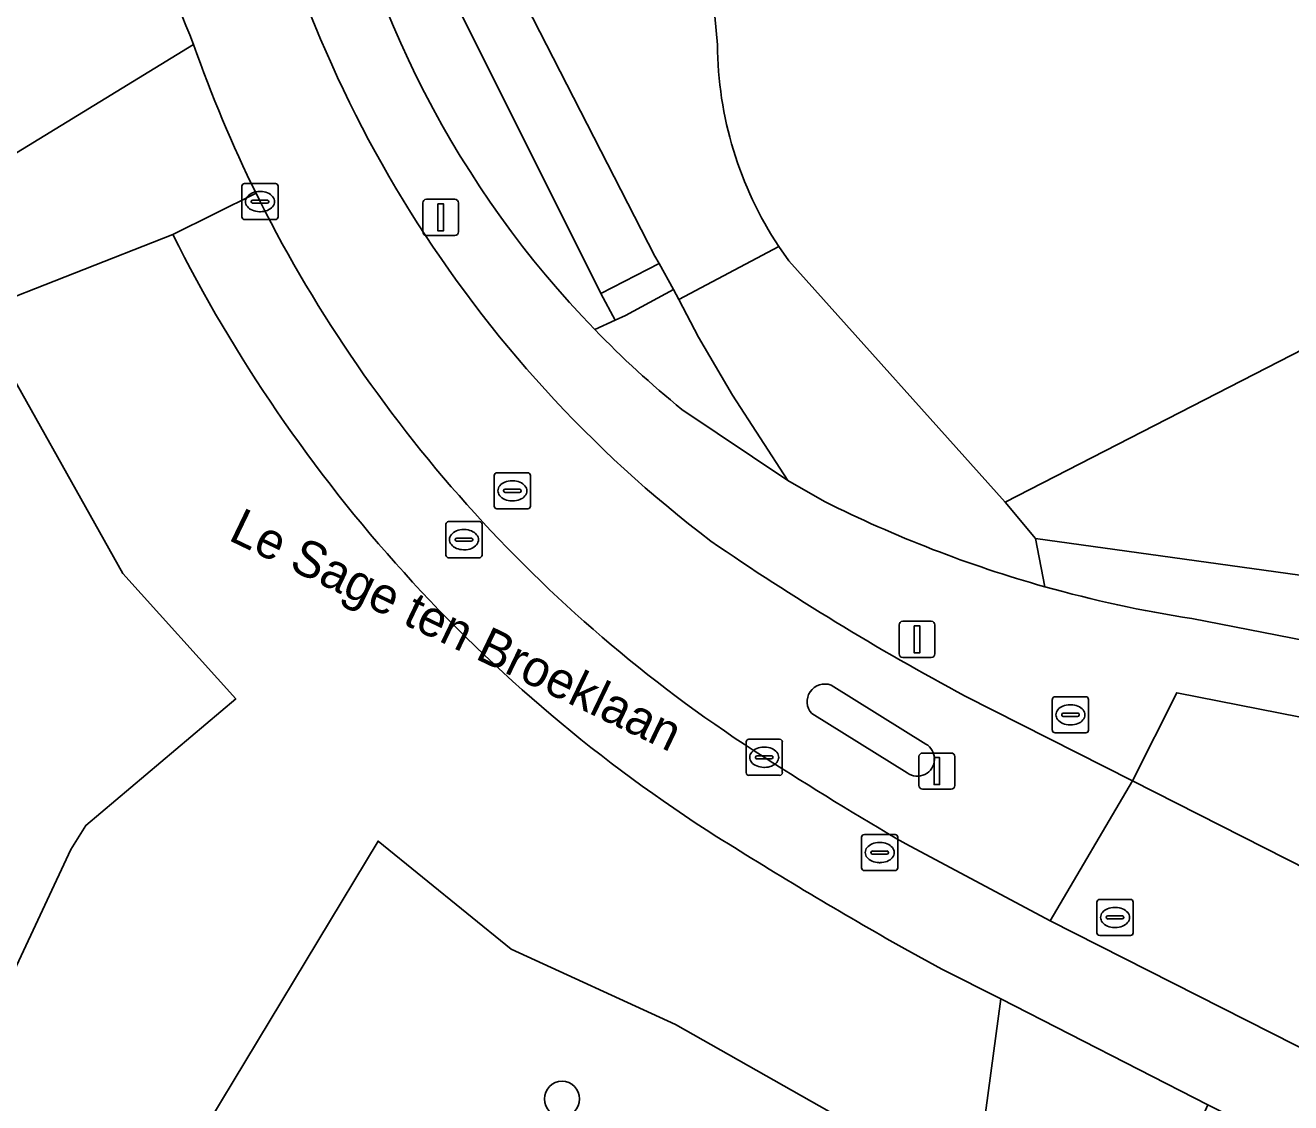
# Model space of a CAD drawing. Extents: x 161402 to 161933, y 381647 to 382315.
# Drawn here: x 161753.62 to 161788.66, y 381949.02 to 381978.86 of the extents above; entities that cross this region are included whole.
import ezdxf

# ---------------------------------------------------------------- set-up
doc = ezdxf.new("R2010")
doc.units = 0
for name, color, linetype in [('IMGEO_Afsluitpaal', 7, 'Continuous'), ('IMGEO_Boom', 7, 'Continuous'), ('IMGEO_Erf', 7, 'Continuous'), ('IMGEO_Groenvoorziening', 7, 'Continuous'), ('IMGEO_Kolk', 7, 'Continuous'), ('IMGEO_Lichtmast', 7, 'Continuous'), ('IMGEO_Openbare_ruimte_label', 7, 'Continuous'), ('IMGEO_Pand', 7, 'Continuous'), ('IMGEO_Rijbaan_lokaal_open', 7, 'Continuous'), ('IMGEO_Rioolput', 7, 'Continuous'), ('IMGEO_Verkeerseiland_open', 7, 'Continuous'), ('IMGEO_Voetpad_op_trap', 7, 'Continuous'), ('IMGEO_Voetpad_open', 7, 'Continuous')]:
    doc.layers.add(name, color=color, linetype=linetype)

msp = doc.modelspace()

# ---------------------------------------------------------------- linework, layer by layer
at = {"layer": 'IMGEO_Afsluitpaal'}
for p, q in [((161778.368, 381957.807), (161778.368, 381958.607)), ((161778.368, 381958.607), (161778.368, 381957.807)), ((161778.468, 381958.707), (161779.258, 381958.707)), ((161779.258, 381958.707), (161778.468, 381958.707)), ((161779.358, 381958.607), (161779.358, 381957.807)), ((161779.358, 381957.807), (161779.358, 381958.607)), ((161779.258, 381957.707), (161778.468, 381957.707)), ((161778.468, 381957.707), (161779.258, 381957.707))]:
    msp.add_line(p, q, dxfattribs=at)
msp.add_lwpolyline([(161778.788, 381958.582), (161778.938, 381958.582), (161778.938, 381957.832), (161778.788, 381957.832), (161778.788, 381958.582)], dxfattribs=at)
for centre, start, end in [((161778.468, 381958.607), 90, 180), ((161778.468, 381958.607), 90, 180), ((161779.258, 381958.607), 0, 90), ((161779.258, 381958.607), 360, 90), ((161778.468, 381957.807), 180, 270), ((161778.468, 381957.807), 180, 270), ((161779.258, 381957.807), 270, 0), ((161779.258, 381957.807), 270, 0)]:
    msp.add_arc(centre, 0.1, start, end, dxfattribs=at)
at = {"layer": 'IMGEO_Boom'}
msp.add_circle((161768.484, 381949.129), 0.489, dxfattribs=at)
at = {"layer": 'IMGEO_Erf'}
for points in [[(161773.703, 382076.916), (161762.821, 381997.456), (161761.87, 381990.395), (161771.057, 381972.467), (161771.173, 381972.261), (161771.575, 381971.547), (161771.72, 381971.27), (161774.483, 381972.736)], [(161772.785, 381978.319), (161772.541, 381981.009), (161765.944, 381993.952), (161775.334, 381998.777), (161776.531, 381996.448), (161778.17, 381997.911), (161777.382, 381998.782), (161777.752, 381999.117), (161785.669, 381990.368), (161785.621, 381990.324), (161786.795, 381987.989), (161788.334, 381988.775), (161795.171, 381975.426), (161794.738, 381975.207), (161794.625, 381975.432), (161790.711, 381973.405), (161791.79, 381971.32), (161780.758, 381965.653), (161781.596, 381964.647), (161815.795, 381959.903)]]:
    msp.add_lwpolyline(points, dxfattribs=at)
msp.add_arc((161783.09, 381978.403), 10.305, 180.4694, 213.3636, dxfattribs=at)
at = {"layer": 'IMGEO_Groenvoorziening'}
for points in [[(161756.039, 381995.697), (161756.622, 381999.921), (161755.702, 382000.039), (161755.845, 382001.24), (161756.786, 382001.123), (161757.438, 382005.955), (161752.007, 382011.44), (161749.264, 381999.612), (161742.845, 382001.573), (161740.844, 381999.927), (161740.748, 381996.108), (161746.467, 381993.537), (161748.45, 381991.402), (161747.827, 381985.564), (161748.917, 381980.449), (161750.906, 381973.96), (161750.941, 381973.847), (161758.283, 381978.333)], [(161769.391, 381970.434), (161769.954, 381970.692), (161769.557, 381971.429), (161762.759, 381985.056)], [(161757.71, 381973.064), (161752.256, 381970.922), (161752.331, 381970.789), (161752.352, 381970.751), (161756.323, 381963.676), (161759.452, 381960.205), (161755.303, 381956.704), (161754.882, 381956.037), (161751.868, 381949.589), (161757.507, 381944.274), (161758.386, 381947.963), (161763.392, 381956.267), (161767.079, 381953.278), (161771.629, 381951.189), (161779.856, 381946.528), (161779.9, 381946.775), (161780.082, 381947.784), (161780.63, 381951.898), (161779.002, 381952.721), (161777.972, 381953.284)], [(161774.762, 381972.334), (161774.483, 381972.736), (161771.72, 381971.27), (161772.267, 381970.223), (161773.207, 381968.615), (161774.733, 381966.256), (161775.753, 381965.675)], [(161781.851, 381963.314), (161781.596, 381964.647), (161780.758, 381965.653), (161774.762, 381972.334)], [(161743.944, 381964.554), (161744.444, 381955.206), (161744.458, 381952.316), (161749.618, 381951.709), (161751.868, 381949.589), (161754.882, 381956.037), (161755.303, 381956.704), (161759.452, 381960.205), (161756.323, 381963.676), (161752.352, 381970.751), (161752.331, 381970.789)], [(161781.596, 381964.647), (161781.851, 381963.314)], [(161785.921, 381962.429), (161793.007, 381961.051), (161793.08, 381961.474), (161794.464, 381961.223), (161794.405, 381960.779), (161811.468, 381957.46), (161815.783, 381956.589), (161816.367, 381959.82), (161815.795, 381959.903), (161781.596, 381964.647)], [(161811.053, 381955.38), (161796.895, 381958.043), (161796.644, 381956.673), (161796.395, 381956.022), (161796.806, 381955.759), (161795.715, 381953.673), (161793.688, 381954.764), (161794.855, 381956.97), (161795.166, 381958.474), (161785.503, 381960.377), (161784.276, 381957.939), (161791.589, 381954.222), (161796.605, 381951.684), (161798.03, 381950.977)]]:
    msp.add_lwpolyline(points, dxfattribs=at)
msp.add_lwpolyline([(161757.507, 381944.274), (161764.668, 381937.525), (161763.83, 381931.916), (161776.84, 381929.749), (161779.856, 381946.528), (161771.629, 381951.189), (161767.079, 381953.278), (161763.392, 381956.267), (161758.386, 381947.963)], close=True, dxfattribs=at)
for centre, radius, start, end in [((161792.794, 381992.538), 37.32, 188.5628, 202.372), ((161789.276, 381989.692), 27.681, 190.5129, 224.0822), ((161795.355, 381991.934), 42.11, 206.6225, 237.5732), ((161791.159, 381996.411), 34.382, 243.3779, 254.2916), ((161791.21, 381996.552), 34.53, 254.2746, 261.19), ((161843.415, 382068.685), 132.666, 237.82774, 240.44275)]:
    msp.add_arc(centre, radius, start, end, dxfattribs=at)
at = {"layer": 'IMGEO_Kolk'}
for p, q in [((161759.622, 381973.553), (161759.622, 381974.405)), ((161759.697, 381974.479), (161760.549, 381974.479)), ((161760.11, 381974.259), (161760.135, 381974.259)), ((161760.623, 381974.405), (161760.623, 381973.553)), ((161759.881, 381973.973), (161759.881, 381973.985)), ((161760.319, 381973.936), (161759.921, 381973.936)), ((161759.924, 381974.022), (161760.322, 381974.022)), ((161760.365, 381973.985), (161760.365, 381973.973)), ((161760.549, 381973.479), (161759.697, 381973.479)), ((161760.133, 381973.699), (161760.108, 381973.699)), ((161773.658, 381959.09), (161774.51, 381959.09)), ((161773.583, 381958.164), (161773.583, 381959.016)), ((161774.071, 381958.87), (161774.096, 381958.87)), ((161774.584, 381959.016), (161774.584, 381958.164)), ((161773.842, 381958.584), (161773.842, 381958.596)), ((161774.28, 381958.547), (161773.882, 381958.547)), ((161773.885, 381958.633), (161774.283, 381958.633)), ((161774.326, 381958.596), (161774.326, 381958.584)), ((161774.51, 381958.09), (161773.658, 381958.09)), ((161774.094, 381958.31), (161774.069, 381958.31))]:
    msp.add_line(p, q, dxfattribs=at)
for points in [[(161759.622, 381973.553), (161759.622, 381974.405)], [(161759.697, 381974.479), (161760.549, 381974.479)], [(161760.623, 381974.405), (161760.623, 381973.553)], [(161760.549, 381973.479), (161759.697, 381973.479)], [(161773.658, 381959.09), (161774.51, 381959.09)], [(161773.583, 381958.164), (161773.583, 381959.016)], [(161774.584, 381959.016), (161774.584, 381958.164)], [(161774.51, 381958.09), (161773.658, 381958.09)]]:
    msp.add_lwpolyline(points, dxfattribs=at)
for centre, radius, start, end in [((161759.699, 381974.403), 0.0765, 91.552, 178.448), ((161759.699, 381974.403), 0.0765, 91.552, 178.448), ((161760.547, 381974.403), 0.0765, 1.552, 88.448), ((161760.547, 381974.403), 0.0765, 1.552, 88.448), ((161759.921, 381973.982), 0.0403, 85.8775, 175.7526), ((161759.918, 381973.972), 0.0366, 178.938, 274.7102), ((161760.322, 381973.979), 0.043, 264.8664, 352.4533), ((161760.326, 381973.984), 0.0386, 1.7309, 96.639), ((161759.699, 381973.555), 0.0765, 181.552, 268.448), ((161759.699, 381973.555), 0.0765, 181.552, 268.448), ((161760.547, 381973.555), 0.0765, 271.552, 358.448), ((161760.547, 381973.555), 0.0765, 271.552, 358.448), ((161773.66, 381959.014), 0.0765, 91.552, 178.448), ((161773.66, 381959.014), 0.0765, 91.552, 178.448), ((161774.508, 381959.014), 0.0765, 1.552, 88.448), ((161774.508, 381959.014), 0.0765, 1.552, 88.448), ((161773.882, 381958.593), 0.0403, 85.8775, 175.7526), ((161773.879, 381958.583), 0.0366, 178.938, 274.7102), ((161774.283, 381958.59), 0.043, 264.8664, 352.4533), ((161774.287, 381958.595), 0.0386, 1.7309, 96.639), ((161773.66, 381958.166), 0.0765, 181.552, 268.448), ((161773.66, 381958.166), 0.0765, 181.552, 268.448), ((161774.508, 381958.166), 0.0765, 271.552, 358.448), ((161774.508, 381958.166), 0.0765, 271.552, 358.448)]:
    msp.add_arc(centre, radius, start, end, dxfattribs=at)
for centre, major_axis, ratio, start_param, end_param in [((161760.109, 381973.979), (-0.387, 0.002), 0.722429, 4.712389, 7.853982), ((161760.134, 381973.979), (-0.39, 0.002), 0.717154, 1.570796, 4.712389), ((161774.07, 381958.59), (-0.387, 0.002), 0.722429, 4.712389, 7.853982), ((161774.095, 381958.59), (-0.39, 0.002), 0.717154, 1.570796, 4.712389)]:
    msp.add_ellipse(centre, major_axis=major_axis, ratio=ratio, start_param=start_param, end_param=end_param, dxfattribs=at)
at = {"layer": 'IMGEO_Lichtmast'}
for p, q in [((161764.629, 381973.142), (161764.629, 381973.942)), ((161764.629, 381973.942), (161764.629, 381973.142)), ((161764.729, 381974.042), (161765.519, 381974.042)), ((161765.519, 381974.042), (161764.729, 381974.042)), ((161765.619, 381973.942), (161765.619, 381973.142)), ((161765.619, 381973.142), (161765.619, 381973.942)), ((161765.519, 381973.042), (161764.729, 381973.042)), ((161764.729, 381973.042), (161765.519, 381973.042)), ((161777.818, 381961.455), (161777.818, 381962.255)), ((161777.818, 381962.255), (161777.818, 381961.455)), ((161777.918, 381962.355), (161778.708, 381962.355)), ((161778.708, 381962.355), (161777.918, 381962.355)), ((161778.808, 381962.255), (161778.808, 381961.455)), ((161778.808, 381961.455), (161778.808, 381962.255)), ((161778.708, 381961.355), (161777.918, 381961.355)), ((161777.918, 381961.355), (161778.708, 381961.355))]:
    msp.add_line(p, q, dxfattribs=at)
for points in [[(161765.049, 381973.917), (161765.199, 381973.917), (161765.199, 381973.167), (161765.049, 381973.167), (161765.049, 381973.917)], [(161778.238, 381962.23), (161778.388, 381962.23), (161778.388, 381961.48), (161778.238, 381961.48), (161778.238, 381962.23)]]:
    msp.add_lwpolyline(points, dxfattribs=at)
for centre, start, end in [((161764.729, 381973.942), 90, 180), ((161764.729, 381973.942), 90, 180), ((161765.519, 381973.942), 0, 90), ((161765.519, 381973.942), 360, 90), ((161764.729, 381973.142), 180, 270), ((161764.729, 381973.142), 180, 270), ((161765.519, 381973.142), 270, 0), ((161765.519, 381973.142), 270, 0), ((161777.918, 381962.255), 90, 180), ((161777.918, 381962.255), 90, 180), ((161778.708, 381962.255), 0, 90), ((161778.708, 381962.255), 360, 90), ((161777.918, 381961.455), 180, 270), ((161777.918, 381961.455), 180, 270), ((161778.708, 381961.455), 270, 0), ((161778.708, 381961.455), 270, 0)]:
    msp.add_arc(centre, 0.1, start, end, dxfattribs=at)
at = {"layer": 'IMGEO_Pand'}
for points in [[(161788.334, 381988.775), (161786.795, 381987.989), (161785.621, 381990.324), (161785.669, 381990.368), (161777.752, 381999.117), (161777.382, 381998.782), (161778.17, 381997.911), (161776.531, 381996.448), (161775.334, 381998.777), (161765.944, 381993.952), (161772.541, 381981.009), (161772.785, 381978.319)], [(161774.483, 381972.736), (161774.762, 381972.334), (161780.758, 381965.653), (161791.79, 381971.32), (161790.711, 381973.405), (161794.625, 381975.432), (161794.738, 381975.207), (161795.171, 381975.426), (161788.334, 381988.775)]]:
    msp.add_lwpolyline(points, dxfattribs=at)
msp.add_arc((161783.09, 381978.403), 10.305, 180.4694, 213.3636, dxfattribs=at)
at = {"layer": 'IMGEO_Rijbaan_lokaal_open'}
for points in [[(161758.283, 381978.333), (161750.941, 381973.847), (161752.256, 381970.922), (161757.71, 381973.064), (161760.012, 381974.208)], [(161760.012, 381974.208), (161760.123, 381973.979)], [(161775.934, 381960.587), (161778.553, 381958.957)], [(161778.004, 381956.188), (161782, 381954.061), (161784.276, 381957.939), (161779.65, 381960.282)], [(161778.043, 381958.155), (161775.399, 381959.798)], [(161798.03, 381950.977), (161796.605, 381951.684), (161791.589, 381954.222), (161784.276, 381957.939), (161782, 381954.061), (161790.834, 381949.58), (161795.097, 381947.398)]]:
    msp.add_lwpolyline(points, dxfattribs=at)
msp.add_lwpolyline([(161786.367, 381948.968), (161780.63, 381951.898), (161780.082, 381947.784), (161784.762, 381945.37)], close=True, dxfattribs=at)
for centre, radius, start, end in [((161792.794, 381992.538), 37.32, 188.5628, 202.372), ((161793.302, 381991.816), 34.211, 191.2156, 232.7772), ((161793.148, 381990.522), 36.934, 199.2697, 206.2124), ((161793.148, 381990.522), 36.934, 199.2697, 206.2124), ((161795.206, 381991.779), 39.34, 206.902, 237.527), ((161815.18, 382026.51), 75.156, 235.49647, 241.78732), ((161775.76, 381960.129), 0.49, 69.1263, 222.5934), ((161778.322, 381958.541), 0.476, 234.1737, 60.9209), ((161832.939, 382050.241), 108.921, 237.29263, 239.71117)]:
    msp.add_arc(centre, radius, start, end, dxfattribs=at)
at = {"layer": 'IMGEO_Rioolput'}
for p, q in [((161766.684, 381966.469), (161767.536, 381966.469)), ((161766.609, 381965.543), (161766.609, 381966.395)), ((161767.097, 381966.249), (161767.122, 381966.249)), ((161767.61, 381966.395), (161767.61, 381965.543)), ((161766.868, 381965.963), (161766.868, 381965.975)), ((161767.306, 381965.926), (161766.908, 381965.926)), ((161766.911, 381966.012), (161767.309, 381966.012)), ((161767.352, 381965.975), (161767.352, 381965.963)), ((161767.536, 381965.469), (161766.684, 381965.469)), ((161767.12, 381965.689), (161767.095, 381965.689)), ((161765.269, 381964.19), (161765.269, 381965.042)), ((161765.344, 381965.116), (161766.196, 381965.116)), ((161766.27, 381965.042), (161766.27, 381964.19)), ((161765.757, 381964.896), (161765.782, 381964.896)), ((161765.528, 381964.61), (161765.528, 381964.622)), ((161765.966, 381964.573), (161765.568, 381964.573)), ((161765.571, 381964.659), (161765.969, 381964.659)), ((161765.78, 381964.336), (161765.755, 381964.336)), ((161766.012, 381964.622), (161766.012, 381964.61)), ((161766.196, 381964.116), (161765.344, 381964.116)), ((161782.06, 381959.34), (161782.06, 381960.192)), ((161782.135, 381960.266), (161782.987, 381960.266)), ((161783.061, 381960.192), (161783.061, 381959.34)), ((161782.319, 381959.76), (161782.319, 381959.772)), ((161782.362, 381959.809), (161782.76, 381959.809)), ((161782.548, 381960.046), (161782.573, 381960.046)), ((161782.803, 381959.772), (161782.803, 381959.76)), ((161782.757, 381959.723), (161782.359, 381959.723)), ((161782.571, 381959.486), (161782.546, 381959.486)), ((161782.987, 381959.266), (161782.135, 381959.266)), ((161776.78, 381955.525), (161776.78, 381956.377)), ((161776.855, 381956.451), (161777.707, 381956.451)), ((161777.781, 381956.377), (161777.781, 381955.525)), ((161777.039, 381955.945), (161777.039, 381955.957)), ((161777.082, 381955.994), (161777.48, 381955.994)), ((161777.268, 381956.231), (161777.293, 381956.231)), ((161777.523, 381955.957), (161777.523, 381955.945)), ((161777.477, 381955.908), (161777.079, 381955.908)), ((161777.291, 381955.671), (161777.266, 381955.671)), ((161777.707, 381955.451), (161776.855, 381955.451)), ((161783.296, 381953.728), (161783.296, 381954.58)), ((161783.371, 381954.654), (161784.223, 381954.654)), ((161784.297, 381954.58), (161784.297, 381953.728)), ((161783.598, 381954.197), (161783.996, 381954.197)), ((161783.784, 381954.434), (161783.809, 381954.434)), ((161783.555, 381954.148), (161783.555, 381954.16)), ((161783.993, 381954.111), (161783.595, 381954.111)), ((161783.807, 381953.874), (161783.782, 381953.874)), ((161784.039, 381954.16), (161784.039, 381954.148)), ((161784.223, 381953.654), (161783.371, 381953.654))]:
    msp.add_line(p, q, dxfattribs=at)
for points in [[(161766.684, 381966.469), (161767.536, 381966.469)], [(161766.609, 381965.543), (161766.609, 381966.395)], [(161767.61, 381966.395), (161767.61, 381965.543)], [(161767.536, 381965.469), (161766.684, 381965.469)], [(161765.269, 381964.19), (161765.269, 381965.042)], [(161765.344, 381965.116), (161766.196, 381965.116)], [(161766.27, 381965.042), (161766.27, 381964.19)], [(161766.196, 381964.116), (161765.344, 381964.116)], [(161782.06, 381959.34), (161782.06, 381960.192)], [(161782.135, 381960.266), (161782.987, 381960.266)], [(161783.061, 381960.192), (161783.061, 381959.34)], [(161782.987, 381959.266), (161782.135, 381959.266)], [(161776.78, 381955.525), (161776.78, 381956.377)], [(161776.855, 381956.451), (161777.707, 381956.451)], [(161777.781, 381956.377), (161777.781, 381955.525)], [(161777.707, 381955.451), (161776.855, 381955.451)], [(161783.296, 381953.728), (161783.296, 381954.58)], [(161783.371, 381954.654), (161784.223, 381954.654)], [(161784.297, 381954.58), (161784.297, 381953.728)], [(161784.223, 381953.654), (161783.371, 381953.654)]]:
    msp.add_lwpolyline(points, dxfattribs=at)
for centre, radius, start, end in [((161766.686, 381966.393), 0.0765, 91.552, 178.448), ((161766.686, 381966.393), 0.0765, 91.552, 178.448), ((161767.534, 381966.393), 0.0765, 1.552, 88.448), ((161767.534, 381966.393), 0.0765, 1.552, 88.448), ((161766.908, 381965.972), 0.0403, 85.8775, 175.7526), ((161766.905, 381965.962), 0.0366, 178.938, 274.7102), ((161767.309, 381965.969), 0.043, 264.8664, 352.4533), ((161767.313, 381965.974), 0.0386, 1.7309, 96.639), ((161766.686, 381965.545), 0.0765, 181.552, 268.448), ((161766.686, 381965.545), 0.0765, 181.552, 268.448), ((161767.534, 381965.545), 0.0765, 271.552, 358.448), ((161767.534, 381965.545), 0.0765, 271.552, 358.448), ((161765.346, 381965.04), 0.0765, 91.552, 178.448), ((161765.346, 381965.04), 0.0765, 91.552, 178.448), ((161766.194, 381965.04), 0.0765, 1.552, 88.448), ((161766.194, 381965.04), 0.0765, 1.552, 88.448), ((161765.568, 381964.619), 0.0403, 85.8775, 175.7526), ((161765.565, 381964.609), 0.0366, 178.938, 274.7102), ((161765.969, 381964.616), 0.043, 264.8664, 352.4533), ((161765.973, 381964.621), 0.0386, 1.7309, 96.639), ((161765.346, 381964.192), 0.0765, 181.552, 268.448), ((161765.346, 381964.192), 0.0765, 181.552, 268.448), ((161766.194, 381964.192), 0.0765, 271.552, 358.448), ((161766.194, 381964.192), 0.0765, 271.552, 358.448), ((161782.137, 381960.19), 0.0765, 91.552, 178.448), ((161782.137, 381960.19), 0.0765, 91.552, 178.448), ((161782.985, 381960.19), 0.0765, 1.552, 88.448), ((161782.985, 381960.19), 0.0765, 1.552, 88.448), ((161782.359, 381959.769), 0.0403, 85.8775, 175.7526), ((161782.764, 381959.771), 0.0386, 1.7309, 96.639), ((161782.356, 381959.759), 0.0366, 178.938, 274.7102), ((161782.76, 381959.766), 0.043, 264.8664, 352.4533), ((161782.137, 381959.342), 0.0765, 181.552, 268.448), ((161782.137, 381959.342), 0.0765, 181.552, 268.448), ((161782.985, 381959.342), 0.0765, 271.552, 358.448), ((161782.985, 381959.342), 0.0765, 271.552, 358.448), ((161776.857, 381956.375), 0.0765, 91.552, 178.448), ((161776.857, 381956.375), 0.0765, 91.552, 178.448), ((161777.705, 381956.375), 0.0765, 1.552, 88.448), ((161777.705, 381956.375), 0.0765, 1.552, 88.448), ((161777.079, 381955.954), 0.0403, 85.8775, 175.7526), ((161777.076, 381955.944), 0.0366, 178.938, 274.7102), ((161777.48, 381955.951), 0.043, 264.8664, 352.4533), ((161777.484, 381955.956), 0.0386, 1.7309, 96.639), ((161776.857, 381955.527), 0.0765, 181.552, 268.448), ((161776.857, 381955.527), 0.0765, 181.552, 268.448), ((161777.705, 381955.527), 0.0765, 271.552, 358.448), ((161777.705, 381955.527), 0.0765, 271.552, 358.448), ((161783.373, 381954.578), 0.0765, 91.552, 178.448), ((161783.373, 381954.578), 0.0765, 91.552, 178.448), ((161784.221, 381954.578), 0.0765, 1.552, 88.448), ((161784.221, 381954.578), 0.0765, 1.552, 88.448), ((161783.595, 381954.157), 0.0403, 85.8775, 175.7526), ((161784, 381954.159), 0.0386, 1.7309, 96.639), ((161783.592, 381954.147), 0.0366, 178.938, 274.7102), ((161783.996, 381954.154), 0.043, 264.8664, 352.4533), ((161783.373, 381953.73), 0.0765, 181.552, 268.448), ((161783.373, 381953.73), 0.0765, 181.552, 268.448), ((161784.221, 381953.73), 0.0765, 271.552, 358.448), ((161784.221, 381953.73), 0.0765, 271.552, 358.448)]:
    msp.add_arc(centre, radius, start, end, dxfattribs=at)
for centre, major_axis, ratio, start_param, end_param in [((161767.096, 381965.969), (-0.387, 0.002), 0.722429, 4.712389, 7.853982), ((161767.121, 381965.969), (-0.39, 0.002), 0.717154, 1.570796, 4.712389), ((161765.756, 381964.616), (-0.387, 0.002), 0.722429, 4.712389, 7.853982), ((161765.781, 381964.616), (-0.39, 0.002), 0.717154, 1.570796, 4.712389), ((161782.547, 381959.766), (-0.387, 0.002), 0.722429, 4.712389, 7.853982), ((161782.572, 381959.766), (-0.39, 0.002), 0.717154, 1.570796, 4.712389), ((161777.267, 381955.951), (-0.387, 0.002), 0.722429, 4.712389, 7.853982), ((161777.292, 381955.951), (-0.39, 0.002), 0.717154, 1.570796, 4.712389), ((161783.783, 381954.154), (-0.387, 0.002), 0.722429, 4.712389, 7.853982), ((161783.808, 381954.154), (-0.39, 0.002), 0.717154, 1.570796, 4.712389)]:
    msp.add_ellipse(centre, major_axis=major_axis, ratio=ratio, start_param=start_param, end_param=end_param, dxfattribs=at)
at = {"layer": 'IMGEO_Verkeerseiland_open'}
for points in [[(161778.553, 381958.957), (161775.934, 381960.587)], [(161775.399, 381959.798), (161778.043, 381958.155)]]:
    msp.add_lwpolyline(points, dxfattribs=at)
for centre, radius, start, end in [((161775.76, 381960.129), 0.49, 69.1263, 222.5934), ((161778.322, 381958.541), 0.476, 234.1737, 60.9209)]:
    msp.add_arc(centre, radius, start, end, dxfattribs=at)
at = {"layer": 'IMGEO_Voetpad_op_trap'}
msp.add_lwpolyline([(161771.575, 381971.547), (161771.173, 381972.261), (161769.557, 381971.429), (161769.954, 381970.692), (161770.24, 381970.824)], close=True, dxfattribs=at)
at = {"layer": 'IMGEO_Voetpad_open'}
for points in [[(161762.059, 381984.641), (161762.759, 381985.056), (161769.557, 381971.429), (161771.173, 381972.261), (161771.057, 381972.467), (161761.87, 381990.395)], [(161760.123, 381973.979), (161760.012, 381974.208), (161757.71, 381973.064)], [(161772.267, 381970.223), (161771.72, 381971.27), (161771.575, 381971.547), (161770.24, 381970.824), (161769.954, 381970.692), (161769.391, 381970.434)], [(161771.801, 381968.224), (161774.733, 381966.256), (161773.207, 381968.615), (161772.267, 381970.223)], [(161775.753, 381965.675), (161774.733, 381966.256), (161771.801, 381968.224)], [(161816.977, 381956.412), (161815.783, 381956.589), (161811.468, 381957.46), (161794.405, 381960.779), (161794.464, 381961.223), (161793.08, 381961.474), (161793.007, 381961.051), (161785.921, 381962.429)], [(161779.65, 381960.282), (161784.276, 381957.939), (161785.503, 381960.377), (161795.166, 381958.474), (161794.855, 381956.97), (161793.688, 381954.764), (161795.715, 381953.673), (161796.806, 381955.759), (161796.395, 381956.022), (161796.644, 381956.673), (161796.895, 381958.043), (161811.053, 381955.38), (161810.228, 381951.049), (161811.499, 381951.427), (161812.017, 381951.61), (161813.12, 381951.985)], [(161782, 381954.061), (161778.004, 381956.188)], [(161777.972, 381953.284), (161779.002, 381952.721), (161780.63, 381951.898), (161786.367, 381948.968), (161793.514, 381945.349), (161795.097, 381947.398), (161790.834, 381949.58), (161782, 381954.061)]]:
    msp.add_lwpolyline(points, dxfattribs=at)
for centre, radius, start, end in [((161793.302, 381991.816), 34.211, 191.2156, 232.7772), ((161789.276, 381989.692), 27.681, 190.5129, 224.0822), ((161795.206, 381991.779), 39.34, 206.902, 237.527), ((161795.355, 381991.934), 42.11, 206.6225, 237.5732), ((161789.36, 381989.791), 27.811, 224.1085, 230.8491), ((161789.36, 381989.791), 27.811, 224.1085, 230.8491), ((161791.159, 381996.411), 34.382, 243.3779, 254.2916), ((161815.18, 382026.51), 75.156, 235.49647, 241.78732), ((161791.21, 381996.552), 34.53, 254.2746, 261.19), ((161832.939, 382050.241), 108.921, 237.29263, 239.71117), ((161843.415, 382068.685), 132.666, 237.82774, 240.44275)]:
    msp.add_arc(centre, radius, start, end, dxfattribs=at)

# ---------------------------------------------------------------- texts
at = {"layer": 'IMGEO_Openbare_ruimte_label'}
msp.add_text('Le Sage ten Broeklaan', height=1, rotation=334.3321, dxfattribs=at).set_placement((161759.215, 381964.62))

doc.saveas('drawing.dxf')
